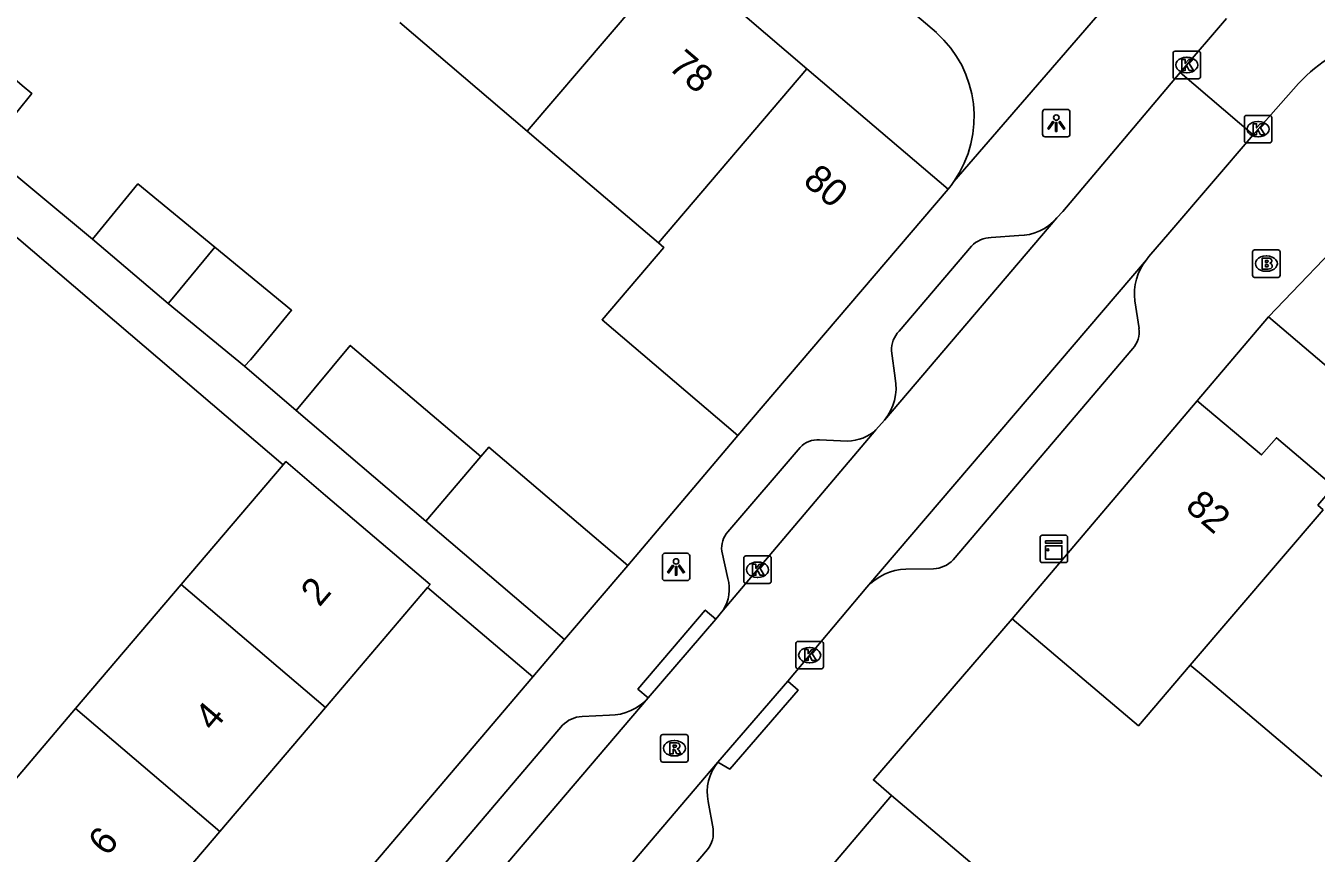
# Model space of a CAD drawing. Extents: x 162532 to 163264, y 381233 to 382042.
# Drawn here: x 163096.93 to 163143.93, y 381703.88 to 381734.03 of the extents above; entities that cross this region are included whole.
import ezdxf

# ---------------------------------------------------------------- set-up
doc = ezdxf.new("R2010")
doc.units = 0
for name, color, linetype in [('IMGEO_Brandkraan', 7, 'Continuous'), ('IMGEO_Kast', 7, 'Continuous'), ('IMGEO_Kolk', 7, 'Continuous'), ('IMGEO_Lichtpunt', 7, 'Continuous'), ('IMGEO_Muur', 7, 'Continuous'), ('IMGEO_Pand', 7, 'Continuous'), ('IMGEO_Pand_nummerreeks', 7, 'Continuous'), ('IMGEO_Rijbaan_lokaal_gesloten', 7, 'Continuous'), ('IMGEO_Rijbaan_lokaal_open', 7, 'Continuous'), ('IMGEO_Rioolput', 7, 'Continuous'), ('IMGEO_Voetpad_open', 7, 'Continuous')]:
    doc.layers.add(name, color=color, linetype=linetype)

msp = doc.modelspace()

# ---------------------------------------------------------------- linework, layer by layer
at = {"layer": 'IMGEO_Brandkraan'}
for p, q in [((163141.688, 381725.865), (163142.54, 381725.865)), ((163141.613, 381724.939), (163141.613, 381725.791)), ((163142.101, 381725.645), (163142.126, 381725.645)), ((163142.614, 381725.791), (163142.614, 381724.939)), ((163142.54, 381724.865), (163141.688, 381724.865)), ((163142.124, 381725.085), (163142.099, 381725.085))]:
    msp.add_line(p, q, dxfattribs=at)
for points in [[(163141.688, 381725.865), (163142.54, 381725.865)], [(163141.613, 381724.939), (163141.613, 381725.791)], [(163141.961, 381725.565), (163141.961, 381725.165), (163142.174, 381725.165)], [(163142.192, 381725.565), (163141.961, 381725.565)], [(163142.14, 381725.484), (163142.086, 381725.484), (163142.086, 381725.408)], [(163142.086, 381725.408), (163142.139, 381725.408)], [(163142.148, 381725.332), (163142.086, 381725.332), (163142.086, 381725.251)], [(163142.614, 381725.791), (163142.614, 381724.939)], [(163142.54, 381724.865), (163141.688, 381724.865)], [(163142.086, 381725.251), (163142.148, 381725.251)]]:
    msp.add_lwpolyline(points, dxfattribs=at)
for centre, radius, start, end in [((163141.69, 381725.789), 0.0765, 91.552, 178.448), ((163141.69, 381725.789), 0.0765, 91.552, 178.448), ((163142.538, 381725.789), 0.0765, 1.552, 88.448), ((163142.538, 381725.789), 0.0765, 1.552, 88.448), ((163142.141, 381725.446), 0.0379, 267.8285, 90.9355), ((163142.149, 381725.291), 0.0404, 269.8759, 90.5077), ((163142.196, 381725.42), 0.145, 59.4692, 91.5367), ((163142.221, 381725.467), 0.0922, 285.5137, 58.1501), ((163142.226, 381725.275), 0.105, 301.3115, 78.989), ((163141.69, 381724.941), 0.0765, 181.552, 268.448), ((163141.69, 381724.941), 0.0765, 181.552, 268.448), ((163142.18, 381725.416), 0.251, 268.6676, 293.5347), ((163142.538, 381724.941), 0.0765, 271.552, 358.448), ((163142.538, 381724.941), 0.0765, 271.552, 358.448)]:
    msp.add_arc(centre, radius, start, end, dxfattribs=at)
for centre, major_axis, ratio, start_param, end_param in [((163142.1, 381725.365), (-0.387, 0.002), 0.722429, 4.712389, 7.853982), ((163142.125, 381725.365), (-0.39, 0.002), 0.717154, 1.570796, 4.712389)]:
    msp.add_ellipse(centre, major_axis=major_axis, ratio=ratio, start_param=start_param, end_param=end_param, dxfattribs=at)
at = {"layer": 'IMGEO_Kast'}
for p, q in [((163133.95, 381715.469), (163134.791, 381715.469)), ((163134.791, 381715.469), (163133.95, 381715.469)), ((163133.875, 381714.544), (163133.875, 381715.385)), ((163133.875, 381715.385), (163133.875, 381714.544)), ((163134.875, 381715.394), (163134.875, 381714.553)), ((163134.875, 381714.553), (163134.875, 381715.394)), ((163134.8, 381714.469), (163133.959, 381714.469)), ((163133.959, 381714.469), (163134.8, 381714.469))]:
    msp.add_line(p, q, dxfattribs=at)
for points in [[(163134.07, 381715.259), (163134.67, 381715.259), (163134.67, 381715.174), (163134.07, 381715.174), (163134.07, 381715.259)], [(163134.07, 381715.084), (163134.67, 381715.084), (163134.67, 381714.595), (163134.07, 381714.595), (163134.07, 381715.084)]]:
    msp.add_lwpolyline(points, dxfattribs=at)
msp.add_circle((163134.154, 381714.933), 0.0377, dxfattribs=at)
for centre, start, end in [((163133.953, 381715.391), 92.4484, 184.2845), ((163133.953, 381715.391), 92.4484, 184.2845), ((163134.797, 381715.391), 2.4484, 94.2845), ((163134.797, 381715.391), 2.4484, 94.2845), ((163133.953, 381714.547), 182.4484, 274.2845), ((163133.953, 381714.547), 182.4484, 274.2845), ((163134.797, 381714.547), 272.4484, 4.2845), ((163134.797, 381714.547), 272.4484, 4.2845)]:
    msp.add_arc(centre, 0.0779, start, end, dxfattribs=at)
at = {"layer": 'IMGEO_Kolk'}
for p, q in [((163138.714, 381732.178), (163138.714, 381733.03)), ((163138.789, 381733.104), (163139.641, 381733.104)), ((163139.202, 381732.884), (163139.227, 381732.884)), ((163139.715, 381733.03), (163139.715, 381732.178)), ((163139.641, 381732.104), (163138.789, 381732.104)), ((163139.225, 381732.324), (163139.2, 381732.324)), ((163141.312, 381729.839), (163141.312, 381730.691)), ((163141.387, 381730.765), (163142.239, 381730.765)), ((163141.8, 381730.545), (163141.825, 381730.545)), ((163142.313, 381730.691), (163142.313, 381729.839)), ((163142.239, 381729.765), (163141.387, 381729.765)), ((163141.823, 381729.985), (163141.798, 381729.985)), ((163123.078, 381713.784), (163123.078, 381714.636)), ((163123.153, 381714.71), (163124.005, 381714.71)), ((163124.079, 381714.636), (163124.079, 381713.784)), ((163123.566, 381714.49), (163123.591, 381714.49)), ((163124.005, 381713.71), (163123.153, 381713.71)), ((163123.589, 381713.93), (163123.564, 381713.93)), ((163124.978, 381710.67), (163124.978, 381711.522)), ((163125.053, 381711.596), (163125.905, 381711.596)), ((163125.466, 381711.376), (163125.491, 381711.376)), ((163125.979, 381711.522), (163125.979, 381710.67)), ((163125.489, 381710.816), (163125.464, 381710.816)), ((163125.905, 381710.596), (163125.053, 381710.596))]:
    msp.add_line(p, q, dxfattribs=at)
for points in [[(163138.714, 381732.178), (163138.714, 381733.03)], [(163138.789, 381733.104), (163139.641, 381733.104)], [(163139.715, 381733.03), (163139.715, 381732.178)], [(163139.035, 381732.804), (163139.158, 381732.804), (163139.158, 381732.653), (163139.288, 381732.804), (163139.452, 381732.804), (163139.306, 381732.653), (163139.459, 381732.404), (163139.307, 381732.404), (163139.222, 381732.568), (163139.158, 381732.501), (163139.158, 381732.404), (163139.035, 381732.404), (163139.035, 381732.804)], [(163139.641, 381732.104), (163138.789, 381732.104)], [(163141.312, 381729.839), (163141.312, 381730.691)], [(163141.387, 381730.765), (163142.239, 381730.765)], [(163142.313, 381730.691), (163142.313, 381729.839)], [(163141.633, 381730.465), (163141.756, 381730.465), (163141.756, 381730.314), (163141.886, 381730.465), (163142.05, 381730.465), (163141.904, 381730.314), (163142.057, 381730.065), (163141.905, 381730.065), (163141.82, 381730.229), (163141.756, 381730.162), (163141.756, 381730.065), (163141.633, 381730.065), (163141.633, 381730.465)], [(163142.239, 381729.765), (163141.387, 381729.765)], [(163123.078, 381713.784), (163123.078, 381714.636)], [(163123.153, 381714.71), (163124.005, 381714.71)], [(163124.079, 381714.636), (163124.079, 381713.784)], [(163123.399, 381714.41), (163123.522, 381714.41), (163123.522, 381714.259), (163123.652, 381714.41), (163123.816, 381714.41), (163123.67, 381714.259), (163123.823, 381714.01), (163123.671, 381714.01), (163123.586, 381714.174), (163123.522, 381714.107), (163123.522, 381714.01), (163123.399, 381714.01), (163123.399, 381714.41)], [(163124.005, 381713.71), (163123.153, 381713.71)], [(163124.978, 381710.67), (163124.978, 381711.522)], [(163125.053, 381711.596), (163125.905, 381711.596)], [(163125.299, 381711.296), (163125.422, 381711.296), (163125.422, 381711.145), (163125.552, 381711.296), (163125.716, 381711.296), (163125.57, 381711.145), (163125.723, 381710.896), (163125.571, 381710.896), (163125.486, 381711.06), (163125.422, 381710.993), (163125.422, 381710.896), (163125.299, 381710.896), (163125.299, 381711.296)], [(163125.979, 381711.522), (163125.979, 381710.67)], [(163125.905, 381710.596), (163125.053, 381710.596)]]:
    msp.add_lwpolyline(points, dxfattribs=at)
for centre, start, end in [((163138.791, 381733.028), 91.552, 178.448), ((163138.791, 381733.028), 91.552, 178.448), ((163139.639, 381733.028), 1.552, 88.448), ((163139.639, 381733.028), 1.552, 88.448), ((163138.791, 381732.18), 181.552, 268.448), ((163138.791, 381732.18), 181.552, 268.448), ((163139.639, 381732.18), 271.552, 358.448), ((163139.639, 381732.18), 271.552, 358.448), ((163141.389, 381730.689), 91.552, 178.448), ((163141.389, 381730.689), 91.552, 178.448), ((163142.237, 381730.689), 1.552, 88.448), ((163142.237, 381730.689), 1.552, 88.448), ((163141.389, 381729.841), 181.552, 268.448), ((163141.389, 381729.841), 181.552, 268.448), ((163142.237, 381729.841), 271.552, 358.448), ((163142.237, 381729.841), 271.552, 358.448), ((163123.155, 381714.634), 91.552, 178.448), ((163123.155, 381714.634), 91.552, 178.448), ((163124.003, 381714.634), 1.552, 88.448), ((163124.003, 381714.634), 1.552, 88.448), ((163123.155, 381713.786), 181.552, 268.448), ((163123.155, 381713.786), 181.552, 268.448), ((163124.003, 381713.786), 271.552, 358.448), ((163124.003, 381713.786), 271.552, 358.448), ((163125.055, 381711.52), 91.552, 178.448), ((163125.055, 381711.52), 91.552, 178.448), ((163125.903, 381711.52), 1.552, 88.448), ((163125.903, 381711.52), 1.552, 88.448), ((163125.055, 381710.672), 181.552, 268.448), ((163125.055, 381710.672), 181.552, 268.448), ((163125.903, 381710.672), 271.552, 358.448), ((163125.903, 381710.672), 271.552, 358.448)]:
    msp.add_arc(centre, 0.0765, start, end, dxfattribs=at)
for centre, major_axis, ratio, start_param, end_param in [((163139.201, 381732.604), (-0.387, 0.002), 0.722429, 4.712389, 7.853982), ((163139.226, 381732.604), (-0.39, 0.002), 0.717154, 1.570796, 4.712389), ((163141.799, 381730.265), (-0.387, 0.002), 0.722429, 4.712389, 7.853982), ((163141.824, 381730.265), (-0.39, 0.002), 0.717154, 1.570796, 4.712389), ((163123.565, 381714.21), (-0.387, 0.002), 0.722429, 4.712389, 7.853982), ((163123.59, 381714.21), (-0.39, 0.002), 0.717154, 1.570796, 4.712389), ((163125.465, 381711.096), (-0.387, 0.002), 0.722429, 4.712389, 7.853982), ((163125.49, 381711.096), (-0.39, 0.002), 0.717154, 1.570796, 4.712389)]:
    msp.add_ellipse(centre, major_axis=major_axis, ratio=ratio, start_param=start_param, end_param=end_param, dxfattribs=at)
at = {"layer": 'IMGEO_Lichtpunt'}
for p, q in [((163134.865, 381730.985), (163134.057, 381730.985)), ((163134.865, 381730.985), (163134.057, 381730.985)), ((163133.963, 381730.89), (163133.963, 381730.083)), ((163133.963, 381730.89), (163133.963, 381730.083)), ((163134.959, 381730.083), (163134.959, 381730.89)), ((163134.959, 381730.083), (163134.959, 381730.89)), ((163134.057, 381729.989), (163134.865, 381729.989)), ((163134.057, 381729.989), (163134.865, 381729.989)), ((163120.114, 381714.714), (163120.114, 381713.907)), ((163120.114, 381714.714), (163120.114, 381713.907)), ((163121.016, 381714.809), (163120.208, 381714.809)), ((163121.016, 381714.809), (163120.208, 381714.809)), ((163121.11, 381713.907), (163121.11, 381714.714)), ((163121.11, 381713.907), (163121.11, 381714.714)), ((163120.208, 381713.813), (163121.016, 381713.813)), ((163120.208, 381713.813), (163121.016, 381713.813))]:
    msp.add_line(p, q, dxfattribs=at)
for points in [[(163134.337, 381730.554), (163134.376, 381730.526), (163134.188, 381730.264), (163134.15, 381730.291), (163134.337, 381730.554)], [(163134.439, 381730.506), (163134.486, 381730.506), (163134.486, 381730.184), (163134.439, 381730.184), (163134.439, 381730.506)], [(163134.549, 381730.526), (163134.587, 381730.553), (163134.774, 381730.291), (163134.735, 381730.263), (163134.549, 381730.526)], [(163120.488, 381714.378), (163120.527, 381714.35), (163120.339, 381714.088), (163120.301, 381714.115), (163120.488, 381714.378)], [(163120.59, 381714.33), (163120.637, 381714.33), (163120.637, 381714.008), (163120.59, 381714.008), (163120.59, 381714.33)], [(163120.7, 381714.35), (163120.738, 381714.377), (163120.925, 381714.115), (163120.886, 381714.087), (163120.7, 381714.35)]]:
    msp.add_lwpolyline(points, dxfattribs=at)
for centre in [(163134.462, 381730.688), (163120.613, 381714.512)]:
    msp.add_circle(centre, 0.0994, dxfattribs=at)
for centre, start, end in [((163134.057, 381730.89), 90, 180), ((163134.057, 381730.89), 90, 180), ((163134.865, 381730.89), 0, 90), ((163134.865, 381730.89), 0, 90), ((163134.057, 381730.083), 180, 270), ((163134.057, 381730.083), 180, 270), ((163134.865, 381730.083), 270, 0), ((163134.865, 381730.083), 270, 360), ((163120.208, 381714.714), 90, 180), ((163120.208, 381714.714), 90, 180), ((163121.016, 381714.714), 0, 90), ((163121.016, 381714.714), 0, 90), ((163120.208, 381713.907), 180, 270), ((163120.208, 381713.907), 180, 270), ((163121.016, 381713.907), 270, 0), ((163121.016, 381713.907), 270, 360)]:
    msp.add_arc(centre, 0.0946, start, end, dxfattribs=at)
at = {"layer": 'IMGEO_Muur'}
for points in [[(163122.861, 381719.099), (163118.851, 381714.364)], [(163128.456, 381705.978), (163127.802, 381706.548), (163132.857, 381712.423)]]:
    msp.add_lwpolyline(points, dxfattribs=at)
at = {"layer": 'IMGEO_Pand'}
for points in [[(163121.086, 381737.108), (163115.192, 381730.195)], [(163121.086, 381737.108), (163123.6, 381734.964), (163123.113, 381734.393), (163125.377, 381732.462)], [(163094.455, 381733.843), (163096.52, 381732.095), (163096.794, 381731.862), (163097.141, 381731.569), (163095.489, 381729.522), (163095.308, 381729.675), (163092.803, 381731.796)], [(163115.192, 381730.195), (163110.545, 381734.153)], [(163125.377, 381732.462), (163119.97, 381726.12)], [(163125.377, 381732.462), (163130.519, 381728.076)], [(163119.97, 381726.12), (163116.272, 381729.275), (163115.192, 381730.195)], [(163099.35, 381726.253), (163099.521, 381726.46), (163101.013, 381728.271), (163103.811, 381725.967)], [(163122.861, 381719.099), (163130.519, 381728.076)], [(163099.35, 381726.253), (163102.118, 381723.91)], [(163102.118, 381723.91), (163102.32, 381724.155), (163103.811, 381725.967)], [(163103.811, 381725.967), (163106.605, 381723.666), (163105.489, 381722.312), (163105.113, 381721.855), (163104.892, 381721.626)], [(163122.861, 381719.099), (163117.916, 381723.317), (163120.164, 381725.953), (163119.97, 381726.12)], [(163102.118, 381723.91), (163104.892, 381721.626)], [(163106.779, 381720.008), (163108.744, 381722.385), (163113.498, 381718.331)], [(163132.857, 381712.423), (163139.589, 381720.366)], [(163139.589, 381720.366), (163141.934, 381718.394), (163142.481, 381719.018), (163144.569, 381717.246), (163143.99, 381716.563), (163144.186, 381716.396)], [(163106.779, 381720.008), (163111.497, 381715.984)], [(163111.497, 381715.984), (163113.498, 381718.331)], [(163113.498, 381718.331), (163113.794, 381718.677), (163118.851, 381714.364)], [(163102.59, 381713.671), (163106.305, 381718.035)], [(163111.562, 381713.566), (163111.655, 381713.675), (163107.848, 381716.916), (163106.401, 381718.148), (163106.305, 381718.035)], [(163111.497, 381715.984), (163116.554, 381711.671)], [(163139.342, 381710.733), (163144.186, 381716.396)], [(163116.554, 381711.671), (163118.851, 381714.364)], [(163098.74, 381709.147), (163102.59, 381713.671)], [(163102.59, 381713.671), (163107.84, 381709.193)], [(163111.562, 381713.566), (163107.84, 381709.193)], [(163139.342, 381710.733), (163137.452, 381708.523), (163136.669, 381709.187), (163132.857, 381712.423)], [(163144.129, 381706.671), (163139.682, 381710.445), (163139.342, 381710.733)], [(163094.89, 381704.624), (163098.74, 381709.147)], [(163103.99, 381704.67), (163098.74, 381709.147)], [(163107.84, 381709.193), (163103.99, 381704.67)], [(163126.209, 381703.326), (163128.456, 381705.978)], [(163128.456, 381705.978), (163132.66, 381702.415), (163131.891, 381701.507)], [(163103.99, 381704.67), (163100.14, 381700.146)]]:
    msp.add_lwpolyline(points, dxfattribs=at)
at = {"layer": 'IMGEO_Rijbaan_lokaal_gesloten'}
for points in [[(163140.663, 381734.293), (163138.98, 381732.328)], [(163138.98, 381732.328), (163141.631, 381730.06)], [(163141.631, 381730.06), (163143.288, 381731.935)]]:
    msp.add_lwpolyline(points, dxfattribs=at)
msp.add_arc((163147.886, 381727.583), 6.331, 107.7263, 136.5695, dxfattribs=at)
at = {"layer": 'IMGEO_Rijbaan_lokaal_open'}
for points in [[(163134.485, 381727.029), (163134.7, 381727.262), (163135.963, 381728.758), (163138.98, 381732.328)], [(163141.631, 381730.06), (163138.592, 381726.507), (163137.833, 381725.621), (163137.751, 381725.507)], [(163128.2, 381719.664), (163134.485, 381727.029)], [(163137.751, 381725.507), (163127.564, 381713.568)], [(163122.331, 381712.736), (163127.893, 381719.302)], [(163127.893, 381719.302), (163128.2, 381719.664)], [(163127.564, 381713.568), (163124.68, 381710.151)], [(163122.057, 381712.412), (163122.331, 381712.736)], [(163119.601, 381709.536), (163122.057, 381712.412)], [(163124.68, 381710.151), (163122.133, 381707.199)], [(163112.378, 381701.07), (163119.601, 381709.536)], [(163122.133, 381707.199), (163115.024, 381698.823)]]:
    msp.add_lwpolyline(points, dxfattribs=at)
at = {"layer": 'IMGEO_Rioolput'}
for p, q in [((163120.051, 381707.275), (163120.051, 381708.127)), ((163120.126, 381708.201), (163120.978, 381708.201)), ((163120.539, 381707.981), (163120.564, 381707.981)), ((163121.052, 381708.127), (163121.052, 381707.275)), ((163120.978, 381707.201), (163120.126, 381707.201)), ((163120.562, 381707.421), (163120.537, 381707.421))]:
    msp.add_line(p, q, dxfattribs=at)
for points in [[(163120.051, 381707.275), (163120.051, 381708.127)], [(163120.126, 381708.201), (163120.978, 381708.201)], [(163121.052, 381708.127), (163121.052, 381707.275)], [(163120.64, 381707.899), (163120.388, 381707.901), (163120.388, 381707.501)], [(163120.388, 381707.501), (163120.512, 381707.501), (163120.512, 381707.663), (163120.523, 381707.663)], [(163120.566, 381707.82), (163120.512, 381707.82), (163120.512, 381707.739)], [(163120.512, 381707.739), (163120.564, 381707.739)], [(163120.57, 381707.634), (163120.641, 381707.501), (163120.781, 381707.501), (163120.716, 381707.627)], [(163120.978, 381707.201), (163120.126, 381707.201)]]:
    msp.add_lwpolyline(points, dxfattribs=at)
for centre, radius, start, end in [((163120.128, 381708.125), 0.0765, 91.552, 178.448), ((163120.128, 381708.125), 0.0765, 91.552, 178.448), ((163120.976, 381708.125), 0.0765, 1.552, 88.448), ((163120.976, 381708.125), 0.0765, 1.552, 88.448), ((163120.522, 381707.61), 0.0533, 26.0293, 88.6989), ((163120.548, 381707.928), 0.19, 274.7715, 282.9687), ((163120.572, 381707.724), 0.0964, 77.0061, 93.1865), ((163120.586, 381707.781), 0.0378, 276.6634, 79.6772), ((163120.639, 381707.789), 0.109, 350.3612, 89.416), ((163120.637, 381707.789), 0.112, 277.5842, 350.9817), ((163120.621, 381707.574), 0.108, 29.5134, 73.7905), ((163120.128, 381707.277), 0.0765, 181.552, 268.448), ((163120.128, 381707.277), 0.0765, 181.552, 268.448), ((163120.976, 381707.277), 0.0765, 271.552, 358.448), ((163120.976, 381707.277), 0.0765, 271.552, 358.448)]:
    msp.add_arc(centre, radius, start, end, dxfattribs=at)
for centre, major_axis, ratio, start_param, end_param in [((163120.538, 381707.701), (-0.387, 0.002), 0.722429, 4.712389, 7.853982), ((163120.563, 381707.701), (-0.39, 0.002), 0.717154, 1.570796, 4.712389)]:
    msp.add_ellipse(centre, major_axis=major_axis, ratio=ratio, start_param=start_param, end_param=end_param, dxfattribs=at)
at = {"layer": 'IMGEO_Voetpad_open'}
for points in [[(163130.093, 381733.784), (163111.007, 381750), (163090.727, 381767.231)], [(163074.342, 381747.088), (163099.35, 381726.253)], [(163130.734, 381728.358), (163136.435, 381734.951)], [(163106.305, 381718.035), (163094.584, 381728.034)], [(163133.095, 381726.385), (163132.095, 381726.317)], [(163145.337, 381726.7), (163142.194, 381723.423)], [(163131.369, 381726.001), (163128.736, 381722.903)], [(163137.325, 381724.008), (163137.475, 381723.002)], [(163142.194, 381723.423), (163139.589, 381720.366)], [(163220.342, 381656.94), (163142.194, 381723.423)], [(163128.463, 381722.182), (163128.591, 381721.188)], [(163137.254, 381722.267), (163130.702, 381714.569)], [(163104.892, 381721.626), (163106.779, 381720.008)], [(163118.851, 381714.364), (163122.861, 381719.099)], [(163126.859, 381718.9), (163125.834, 381718.942)], [(163125.134, 381718.667), (163122.494, 381715.594)], [(163122.281, 381714.882), (163122.498, 381713.894)], [(163129.989, 381714.242), (163128.984, 381714.233)], [(163115.395, 381710.308), (163111.562, 381713.566)], [(163119.601, 381709.536), (163119.221, 381709.86), (163121.677, 381712.736), (163122.057, 381712.412)], [(163132.857, 381712.423), (163127.802, 381706.548), (163128.456, 381705.978)], [(163115.395, 381710.308), (163116.554, 381711.671)], [(163061.302, 381646.699), (163083.389, 381672.655), (163115.395, 381710.308)], [(163124.68, 381710.151), (163125.058, 381709.825), (163122.573, 381706.946), (163122.133, 381707.199)], [(163118.193, 381708.903), (163117.187, 381708.859)], [(163116.475, 381708.542), (163111.255, 381702.402)], [(163121.779, 381705.76), (163121.958, 381704.769)], [(163121.755, 381704.01), (163102.108, 381680.9)]]:
    msp.add_lwpolyline(points, dxfattribs=at)
for centre, radius, start, end in [((163127.353, 381730.71), 4.118, 325.1776, 48.2973), ((163127.5, 381730.601), 3.936, 320.0956, 325.2598), ((163133.073, 381728.254), 1.869, 270.6599, 319.0575), ((163132.127, 381725.25), 1.067, 91.7442, 135.2991), ((163139.271, 381724.265), 1.963, 140.7494, 187.5214), ((163136.518, 381722.889), 0.963, 319.7884, 6.7416), ((163129.433, 381722.227), 0.971, 135.8794, 182.6432), ((163126.81, 381720.833), 1.816, 319.9397, 11.2812), ((163126.83, 381720.506), 1.607, 271.048, 311.4423), ((163125.775, 381718.064), 0.88, 86.1478, 136.7476), ((163123.177, 381715.002), 0.904, 139.0799, 187.6102), ((163129.961, 381715.245), 1.003, 271.6177, 317.6571), ((163129.045, 381712.255), 1.979, 91.7535, 138.4349), ((163121.096, 381713.505), 1.455, 328.0784, 15.509), ((163118.163, 381710.852), 1.949, 270.877, 317.5378), ((163117.239, 381707.783), 1.077, 92.7929, 135.2068), ((163123.503, 381706.099), 1.757, 141.2432, 191.1157), ((163121.013, 381704.615), 0.958, 320.8067, 9.2459)]:
    msp.add_arc(centre, radius, start, end, dxfattribs=at)

# ---------------------------------------------------------------- texts
at = {"layer": 'IMGEO_Pand_nummerreeks'}
for s, rotation, p in [('78', 319.6003, (163120.287, 381732.486)), ('80', 319.5372, (163125.193, 381728.309)), ('82', 319.1882, (163139.116, 381716.44)), ('2', 49.5952, (163107.62, 381712.822)), ('4', 49.5969, (163103.749, 381708.275)), ('6', 49.5969, (163099.877, 381703.725))]:
    msp.add_text(s, height=1, rotation=rotation, dxfattribs=at).set_placement(p)

doc.saveas('drawing.dxf')
